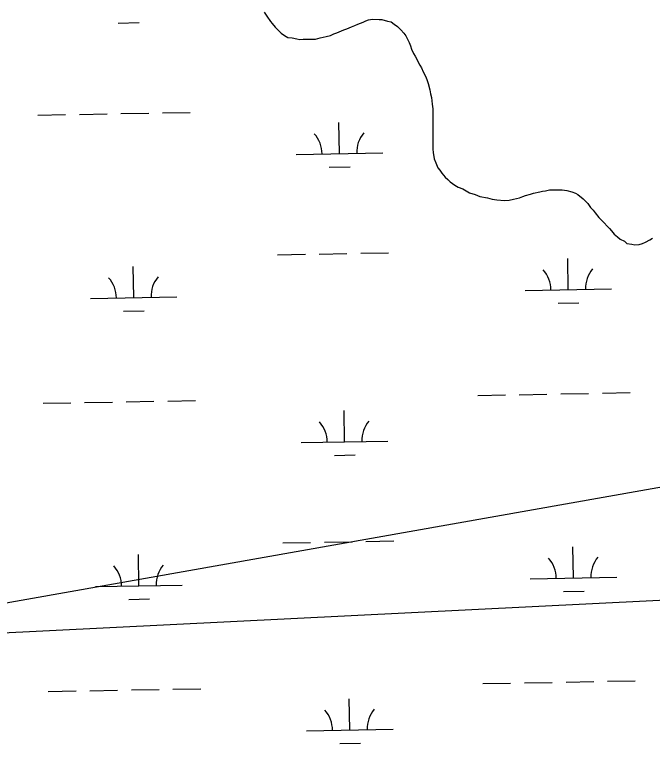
# Model space of a CAD drawing. Extents: x 3925854 to 3964121, y 224593 to 250589.
# Drawn here: x 3954452 to 3955188, y 242797 to 243644 of the extents above; entities that cross this region are included whole.
import ezdxf

# ---------------------------------------------------------------- set-up
doc = ezdxf.new("R2010")
doc.units = 0
for name, color, linetype in [('V-TOPO-SHOR', 7, 'Continuous'), ('V-UTIL-LINE', 7, 'Continuous'), ('V-WETL-SWMP', 7, 'Continuous')]:
    doc.layers.add(name, color=color, linetype=linetype)

msp = doc.modelspace()

# ---------------------------------------------------------------- linework, layer by layer
at = {"layer": 'V-TOPO-SHOR'}
for points in [[(3954739.781, 243647.001), (3954742.573, 243642.209), (3954746.964, 243636.219), (3954748.958, 243633.822), (3954752.551, 243629.829), (3954754.545, 243627.433), (3954759.336, 243622.638), (3954763.327, 243619.843), (3954766.919, 243617.844), (3954772.111, 243617.443), (3954777.301, 243616.242), (3954780.893, 243615.444), (3954784.886, 243615.841), (3954790.875, 243615.839), (3954794.868, 243615.837), (3954798.86, 243615.835), (3954804.451, 243617.428)], [(3954804.451, 243617.428), (3954807.646, 243618.227), (3954811.238, 243619.024), (3954816.43, 243620.22), (3954820.024, 243621.815), (3954823.618, 243623.011), (3954828.81, 243625.405), (3954831.605, 243626.601), (3954835.2, 243627.797), (3954840.391, 243630.191), (3954844.385, 243631.387), (3954847.977, 243632.983), (3954853.968, 243635.377), (3954857.162, 243636.972), (3954859.96, 243638.168), (3954864.75, 243638.965), (3954872.336, 243638.564), (3954875.531, 243638.562), (3954881.919, 243636.563), (3954886.31, 243635.762), (3954889.902, 243632.966), (3954893.496, 243630.568), (3954897.485, 243626.575), (3954901.078, 243622.581), (3954903.072, 243619.785), (3954904.67, 243616.591), (3954907.062, 243611.796), (3954908.657, 243608.204), (3954909.853, 243604.21), (3954912.247, 243599.418), (3954913.845, 243596.223), (3954915.44, 243593.428), (3954917.832, 243588.635), (3954919.43, 243585.84), (3954921.425, 243582.645), (3954923.419, 243578.252), (3954925.811, 243573.06), (3954927.409, 243569.067), (3954929.002, 243564.674), (3954930.997, 243557.485), (3954931.794, 243552.695), (3954932.99, 243548.302), (3954933.784, 243540.716), (3954934.581, 243535.525), (3954934.579, 243530.732), (3954934.577, 243523.546), (3954934.575, 243518.356), (3954934.571, 243511.17), (3954934.569, 243507.176), (3954934.569, 243502.783), (3954934.567, 243498.792), (3954934.562, 243492.404), (3954934.562, 243488.81), (3954934.96, 243484.816), (3954936.154, 243477.63), (3954937.749, 243473.237), (3954940.143, 243467.246), (3954942.537, 243464.451), (3954944.931, 243461.256), (3954948.524, 243456.464), (3954951.717, 243453.666), (3954954.51, 243451.27), (3954959.7, 243447.274), (3954963.691, 243444.876), (3954968.881, 243442.879), (3954976.864, 243438.484), (3954983.252, 243436.485), (3954988.841, 243434.087), (3954997.624, 243432.486), (3955002.814, 243431.285), (3955008.403, 243430.485), (3955017.189, 243429.684), (3955022.379, 243430.079), (3955027.568, 243431.275), (3955034.357, 243432.471), (3955038.351, 243434.067), (3955041.546, 243435.263), (3955047.137, 243436.858), (3955050.729, 243438.054), (3955057.918, 243439.647), (3955061.112, 243440.444), (3955064.707, 243440.843), (3955069.098, 243442.04), (3955072.293, 243442.037), (3955075.487, 243442.037), (3955080.278, 243442.035), (3955083.872, 243442.033), (3955089.062, 243441.233), (3955095.05, 243439.633), (3955099.041, 243438.034), (3955101.837, 243436.436), (3955107.823, 243431.642), (3955110.619, 243428.846), (3955113.41, 243426.051), (3955116.603, 243421.658), (3955119.397, 243418.461), (3955121.793, 243415.266), (3955126.182, 243410.074), (3955129.374, 243406.877), (3955131.768, 243404.082), (3955136.159, 243399.689)], [(3955136.159, 243399.689), (3955138.553, 243397.293), (3955140.548, 243394.495), (3955143.741, 243390.903), (3955147.733, 243387.706), (3955150.925, 243384.909), (3955155.718, 243382.512), (3955158.511, 243380.114), (3955164.1, 243379.313), (3955167.692, 243378.515), (3955172.485, 243378.912), (3955176.478, 243380.108), (3955180.073, 243381.304), (3955184.865, 243384.098), (3955188.06, 243386.092)]]:
    msp.add_lwpolyline(points, dxfattribs=at)
at = {"layer": 'V-UTIL-LINE'}
for points in [[(3947659.847, 248532.496), (3950829.703, 244264.252), (3951084.365, 243921.222), (3951178.827, 243906.555), (3951845.15, 243559.451), (3953160.259, 242867.131), (3955606.335, 242988.526), (3956603.283, 243068.394), (3958314.557, 243143.679), (3960860.872, 244810.142), (3961767.682, 245361.867)], [(3961768.13, 245337.826), (3958452.623, 243703.895), (3958445.336, 243702.4), (3956064.086, 243251.836), (3953495.261, 242797.264), (3951301.912, 243383.403), (3951151.061, 243242.597), (3951106.541, 243278.566), (3951104.041, 243281.265)]]:
    msp.add_lwpolyline(points, dxfattribs=at)
at = {"layer": 'V-WETL-SWMP'}
for p, q in [((3954571.255, 243634.438), (3954595.251, 243634.874)), ((3954478.329, 243528.091), (3954510.324, 243528.673)), ((3954526.321, 243528.964), (3954558.316, 243529.545)), ((3954574.314, 243529.836), (3954606.308, 243530.418)), ((3954622.306, 243530.709), (3954654.3, 243531.291)), ((3954826.511, 243483.672), (3954825.856, 243519.666)), ((3954776.519, 243482.763), (3954876.502, 243484.581)), ((3954814.793, 243468.025), (3954838.789, 243468.461)), ((3954755.213, 243366.924), (3954787.208, 243367.506)), ((3954803.205, 243367.797), (3954835.2, 243368.378)), ((3954851.197, 243368.669), (3954883.192, 243369.251)), ((3955090.846, 243326.589), (3955090.191, 243362.583)), ((3954589.021, 243317.464), (3954588.366, 243353.459)), ((3955040.854, 243325.68), (3955140.838, 243327.498)), ((3954539.029, 243316.555), (3954639.013, 243318.373)), ((3955079.128, 243310.943), (3955103.125, 243311.379)), ((3954577.303, 243301.818), (3954601.299, 243302.254)), ((3954986.203, 243204.596), (3955018.197, 243205.177)), ((3955034.195, 243205.468), (3955066.189, 243206.05)), ((3955082.187, 243206.341), (3955114.181, 243206.923)), ((3955130.179, 243207.214), (3955162.173, 243207.795)), ((3954484.377, 243195.471), (3954516.372, 243196.053)), ((3954532.37, 243196.344), (3954564.364, 243196.925)), ((3954580.362, 243197.216), (3954612.356, 243197.798)), ((3954628.354, 243198.089), (3954660.348, 243198.671)), ((3954832.559, 243151.051), (3954831.904, 243187.046)), ((3954782.567, 243150.142), (3954882.55, 243151.96)), ((3954820.841, 243135.405), (3954844.837, 243135.841)), ((3954761.261, 243034.304), (3954793.256, 243034.886)), ((3954809.253, 243035.177), (3954841.248, 243035.758)), ((3954857.245, 243036.049), (3954889.24, 243036.631)), ((3955096.894, 242993.969), (3955096.24, 243029.963)), ((3954595.069, 242984.844), (3954594.414, 243020.838)), ((3955046.902, 242993.06), (3955146.886, 242994.878)), ((3954545.077, 242983.935), (3954645.061, 242985.753)), ((3955085.177, 242978.323), (3955109.173, 242978.759)), ((3954583.351, 242969.198), (3954607.348, 242969.634)), ((3954992.251, 242871.976), (3955024.245, 242872.557)), ((3955040.243, 242872.848), (3955072.237, 242873.43)), ((3955088.235, 242873.721), (3955120.229, 242874.303)), ((3955136.227, 242874.594), (3955168.221, 242875.175)), ((3954538.418, 242863.723), (3954570.412, 242864.305)), ((3954586.41, 242864.596), (3954618.404, 242865.178)), ((3954634.402, 242865.469), (3954666.396, 242866.051)), ((3954490.426, 242862.851), (3954522.42, 242863.433)), ((3954838.607, 242818.431), (3954837.952, 242854.426)), ((3954788.615, 242817.522), (3954888.598, 242819.34)), ((3954826.889, 242802.785), (3954850.885, 242803.221))]:
    msp.add_line(p, q, dxfattribs=at)
for points in [[(3954739.781, 243647.002), (3954742.573, 243642.21), (3954746.963, 243636.219), (3954748.958, 243633.822), (3954752.55, 243629.828), (3954754.546, 243627.432), (3954759.335, 243622.638), (3954763.327, 243619.842), (3954766.919, 243617.844), (3954772.11, 243617.443), (3954777.3, 243616.243), (3954780.893, 243615.443), (3954784.886, 243615.84), (3954790.875, 243615.838), (3954794.868, 243615.836), (3954798.86, 243615.835), (3954804.451, 243617.429), (3954807.645, 243618.227), (3954811.239, 243619.024), (3954816.43, 243620.219), (3954820.024, 243621.815), (3954823.618, 243623.011), (3954828.81, 243625.405), (3954831.605, 243626.602), (3954835.199, 243627.798), (3954840.391, 243630.191), (3954844.384, 243631.388), (3954847.978, 243632.983), (3954853.968, 243635.376), (3954857.163, 243636.972), (3954859.959, 243638.169), (3954864.75, 243638.965), (3954872.336, 243638.563), (3954875.531, 243638.562), (3954881.918, 243636.563), (3954886.31, 243635.762), (3954889.902, 243632.966), (3954893.495, 243630.569), (3954897.486, 243626.575), (3954901.078, 243622.58), (3954903.073, 243619.785), (3954904.669, 243616.59), (3954907.062, 243611.797), (3954908.658, 243608.203), (3954909.854, 243604.21), (3954912.248, 243599.418), (3954913.844, 243596.223), (3954915.44, 243593.427), (3954917.833, 243588.635), (3954919.429, 243585.84), (3954921.424, 243582.645), (3954923.419, 243578.252), (3954925.812, 243573.06), (3954927.408, 243569.067), (3954929.003, 243564.674), (3954930.997, 243557.486), (3954931.793, 243552.695), (3954932.989, 243548.302), (3954933.785, 243540.716), (3954934.581, 243535.525), (3954934.579, 243530.733), (3954934.576, 243523.546), (3954934.574, 243518.356), (3954934.571, 243511.169), (3954934.569, 243507.176), (3954934.568, 243502.784), (3954934.566, 243498.791), (3954934.563, 243492.403), (3954934.562, 243488.81), (3954934.96, 243484.817), (3954936.154, 243477.629), (3954937.75, 243473.237), (3954940.143, 243467.246), (3954942.537, 243464.45), (3954944.932, 243461.255), (3954948.523, 243456.463), (3954951.716, 243453.666), (3954954.51, 243451.27), (3954959.699, 243447.275), (3954963.691, 243444.877), (3954968.881, 243442.879), (3954976.864, 243438.484), (3954983.252, 243436.485)], [(3954983.252, 243436.485), (3954988.841, 243434.087), (3954997.624, 243432.486), (3955002.814, 243431.286), (3955008.404, 243430.485), (3955017.188, 243429.683), (3955022.378, 243430.08), (3955027.569, 243431.276), (3955034.358, 243432.471), (3955038.351, 243434.066), (3955041.546, 243435.263), (3955047.136, 243436.858), (3955050.73, 243438.054), (3955057.918, 243439.648), (3955061.112, 243440.445), (3955064.706, 243440.843), (3955069.098, 243442.039), (3955072.293, 243442.038), (3955075.487, 243442.037), (3955080.278, 243442.035), (3955083.872, 243442.033), (3955089.062, 243441.233), (3955095.05, 243439.633), (3955099.042, 243438.034), (3955101.837, 243436.436), (3955107.824, 243431.642), (3955110.618, 243428.846), (3955113.411, 243426.05), (3955116.604, 243421.657), (3955119.397, 243418.461), (3955121.792, 243415.266), (3955126.182, 243410.074), (3955129.375, 243406.878), (3955131.769, 243404.082), (3955136.159, 243399.689), (3955138.554, 243397.292), (3955140.549, 243394.496), (3955143.742, 243390.902), (3955147.733, 243387.706), (3955150.926, 243384.909), (3955155.717, 243382.512), (3955158.511, 243380.115), (3955164.1, 243379.314), (3955167.693, 243378.514), (3955172.485, 243378.912), (3955176.478, 243380.108), (3955180.072, 243381.304), (3955184.864, 243384.097), (3955188.059, 243386.092)]]:
    msp.add_lwpolyline(points, dxfattribs=at)
for centre, start, end in [((3954881.736, 243485.151), 140.269876, 181.813534), ((3954771.268, 243483.142), 0.269879, 41.813537), ((3955035.604, 243326.06), 0.269879, 41.813537), ((3955146.071, 243328.068), 140.269876, 181.813534), ((3954533.778, 243316.935), 0.269879, 41.813537), ((3954644.246, 243318.944), 140.269876, 181.813534), ((3954777.316, 243150.522), 0.269879, 41.813537), ((3954887.784, 243152.531), 140.269876, 181.813534), ((3955041.652, 242993.44), 0.269879, 41.813537), ((3955152.119, 242995.448), 140.269876, 181.813534), ((3954650.294, 242986.323), 140.269876, 181.813534), ((3954539.827, 242984.315), 0.269879, 41.813537), ((3954783.364, 242817.902), 0.269879, 41.813537), ((3954893.832, 242819.911), 140.269876, 181.813534)]:
    msp.add_arc(centre, 35.246, start, end, dxfattribs=at)

doc.saveas('drawing.dxf')
